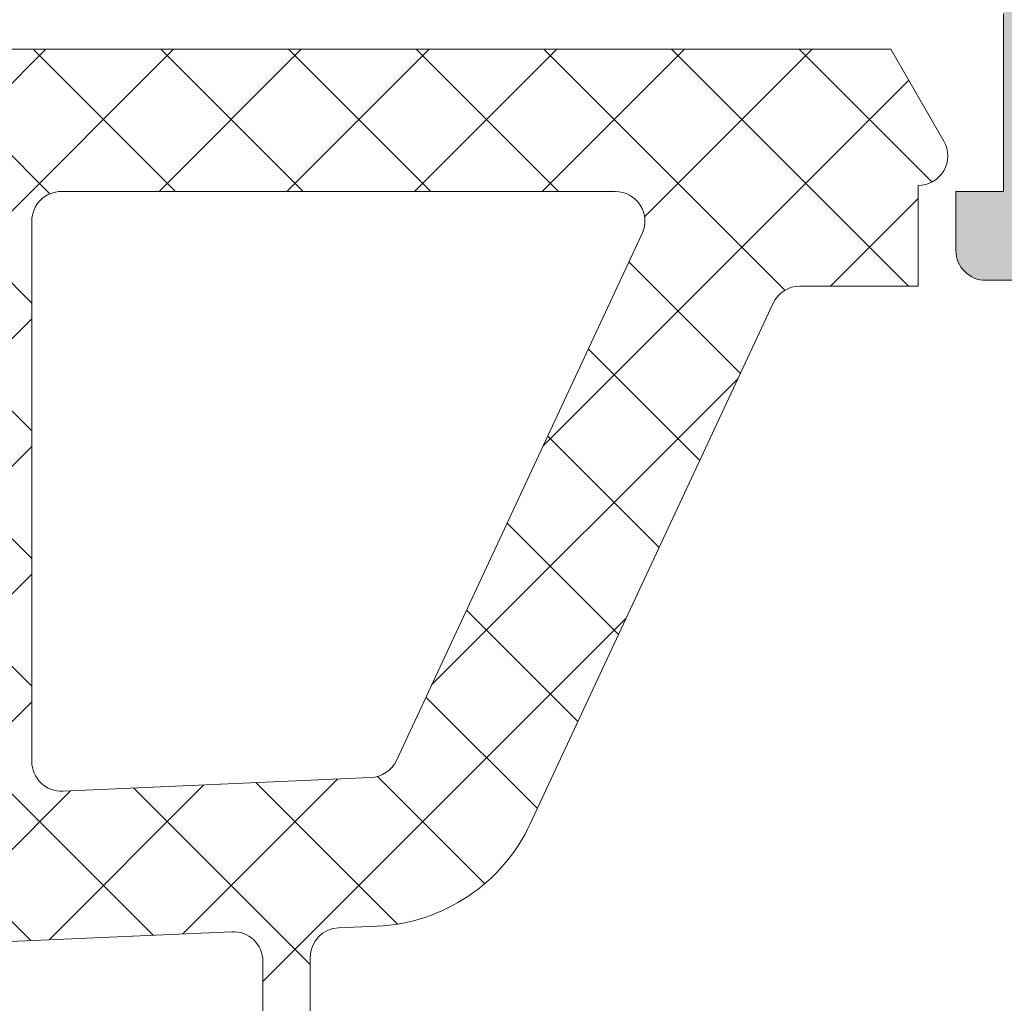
# Model space of a CAD drawing. Header units: millimetres. Extents: x 213386 to 459888, y 74252 to 208052.
# Tile 268 of 517: x 373088 to 373104, y 196200 to 196216. Entities that reach past the tile are written whole.
import ezdxf

# ---------------------------------------------------------------- set-up
doc = ezdxf.new("R2010")
doc.units = ezdxf.units.MM
doc.layers.get('Defpoints').update_dxf_attribs({"color": 255, "lineweight": 0})
doc.layers.add('FASÁDA DETAILNÍ', color=255, linetype='Continuous', lineweight=0)
doc.layers.add('NOVA', color=255, linetype='Continuous', lineweight=0)
doc.styles.add('CS-ROMANS', font='romans.shx', dxfattribs={"width": 0.75, "oblique": 5})
doc.dimstyles.new('A_KÓTA_50', dxfattribs={"dimtxt": 110, "dimasz": 2, "dimexe": 100, "dimexo": 1500, "dimgap": 40, "dimtad": 1, "dimrnd": 1, "dimdsep": 46, "dimtxsty": 'CS-ROMANS', "dimblk": 'KOT_CARA20', "dimcen": 45, "dimse1": 1, "dimse2": 1, "dimclrd": 256, "dimclre": 256, "dimclrt": 256, "dimadec": 0, "dimazin": 0, "dimtfac": 1, "dimtix": 1, "dimtmove": 2, "dimatfit": 3, "dimldrblk": 'OBLIQUE', "dimfxl": 100, "dimtolj": 1, "dimarcsym": 0})

# ---------------------------------------------------------------- blocks, each defined once
blk = doc.blocks.new('A$C29162560')
at = {"layer": 'FASÁDA DETAILNÍ'}
h = blk.add_hatch(color=256, dxfattribs=at)
edge = h.paths.add_edge_path()
edge.add_arc((-872.9380891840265, -5697.189566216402), 0.1199999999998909, 0, 90.00000000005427)
edge.add_line((-872.9380891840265, -5697.069566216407), (-875.6980871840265, -5697.069566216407))
edge.add_arc((-875.6980871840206, -5696.769566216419), 0.2999999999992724, 179.9999999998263, 269.9999999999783, ccw=False)
edge.add_line((-875.9980871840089, -5696.769566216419), (-875.9980871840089, -5695.789591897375))
edge.add_arc((-875.6980871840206, -5695.789591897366), 0.3000000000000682, 90.00000000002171, 180.0000000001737, ccw=False)
edge.add_line((-875.6980871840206, -5695.489591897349), (-873.818076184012, -5695.489591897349))
edge.add_arc((-873.550532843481, -5695.41072480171), 0.2789255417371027, 196.4245945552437, 271.1628700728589)
edge.add_line((-873.5448721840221, -5695.689592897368), (-873.091278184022, -5695.689592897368))
edge.add_arc((-873.0856097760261, -5695.410755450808), 0.2788950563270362, 268.8354106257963, 343.5801235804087)
edge.add_line((-872.8180891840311, -5695.489591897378), (-872.8180891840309, -5694.689417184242))
edge.add_arc((-871.8180891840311, -5694.689417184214), 0.9999999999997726, 90.00000000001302, 180, ccw=False)
edge.add_line((-871.8180891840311, -5693.689417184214), (-868.3180818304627, -5693.689417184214))
edge.add_arc((-868.3181016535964, -5694.689437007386), 1.000019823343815, 0.0011357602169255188, 89.99886423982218, ccw=False)
edge.add_line((-867.3180818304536, -5694.689417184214), (-867.3180818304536, -5695.189417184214))
edge.add_line((-867.3180818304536, -5695.189417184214), (-869.8180818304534, -5695.189417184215))
edge.add_arc((-869.8180364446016, -5696.189462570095), 1.0000453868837, 90.00260029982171, 179.9973997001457)
edge.add_line((-870.8180818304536, -5696.189417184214), (-870.8180818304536, -5697.48943549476))
edge.add_arc((-869.8180293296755, -5697.489382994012), 1.000052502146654, 180.003007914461, 269.9969920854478)
edge.add_line((-869.8180818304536, -5698.489435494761), (-862.8180818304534, -5698.489435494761))
edge.add_arc((-862.3180818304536, -5697.964313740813), 0.7250881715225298, 226.4038161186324, 313.5961838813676)
edge.add_line((-861.8180818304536, -5698.489435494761), (-855.7839936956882, -5698.489435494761))
edge.add_arc((-855.7840461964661, -5697.489382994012), 1.000052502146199, 270.0030079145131, 359.9969920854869)
edge.add_line((-854.783993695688, -5697.489435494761), (-854.783993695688, -5696.189417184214))
edge.add_arc((-855.78403908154, -5696.189462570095), 1.000045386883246, 0.002600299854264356, 89.9973997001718)
edge.add_line((-855.783993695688, -5695.189417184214), (-857.3180818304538, -5695.189417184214))
edge.add_line((-857.3180818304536, -5695.189417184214), (-857.3180818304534, -5694.589411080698))
edge.add_line((-857.3180818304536, -5694.589411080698), (-856.2180757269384, -5693.489435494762))
edge.add_line((-856.218075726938, -5693.489435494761), (-852.8180818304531, -5693.489435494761))
edge.add_line((-852.8180818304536, -5693.489435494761), (-852.8180818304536, -5720.489336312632))
edge.add_line((-852.8180818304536, -5720.489336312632), (-856.2180757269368, -5720.489336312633))
edge.add_line((-856.218075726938, -5720.489336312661), (-857.3180818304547, -5719.389360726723))
edge.add_line((-857.3180818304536, -5719.389360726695), (-857.3180818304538, -5718.789354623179))
edge.add_line((-857.3180818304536, -5718.789354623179), (-855.7839936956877, -5718.789354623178))
edge.add_arc((-855.78403908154, -5717.789309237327), 1.000045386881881, 270.0026002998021, 359.9973997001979)
edge.add_line((-854.783993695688, -5717.789354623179), (-854.783993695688, -5716.489336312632))
edge.add_arc((-855.7840461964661, -5716.48938881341), 1.000052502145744, 0.003007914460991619, 89.99699208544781)
edge.add_line((-855.783993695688, -5715.489336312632), (-861.8180818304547, -5715.489336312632))
edge.add_arc((-862.3180818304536, -5716.014458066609), 0.7250881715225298, 46.40381611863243, 133.5961838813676)
edge.add_line((-862.8180818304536, -5715.489336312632), (-869.8180818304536, -5715.489336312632))
edge.add_arc((-869.8180293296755, -5716.48938881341), 1.000052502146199, 90.00300791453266, 179.9969920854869)
edge.add_line((-870.8180818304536, -5716.489336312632), (-870.8180818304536, -5717.789354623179))
edge.add_arc((-869.8180364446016, -5717.789309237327), 1.000045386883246, 180.0026002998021, 269.9973997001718)
edge.add_line((-869.8180818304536, -5718.789354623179), (-867.3180818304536, -5718.789354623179))
edge.add_line((-867.3180818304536, -5718.789354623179), (-867.3180818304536, -5719.289354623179))
edge.add_arc((-868.3181016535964, -5719.289334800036), 1.000019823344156, 270.00113576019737, 359.99886423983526, ccw=False)
edge.add_line((-868.3180818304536, -5720.289354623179), (-872.8180818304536, -5720.289354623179))
edge.add_arc((-872.8180921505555, -5719.78936494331), 0.4999896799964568, 179.9988173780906, 270.0011826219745, ccw=False)
edge.add_line((-873.3180818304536, -5719.789354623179), (-873.3180818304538, -5718.789354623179))
edge.add_line((-873.3180818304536, -5718.789354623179), (-872.5180787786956, -5718.789354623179))
edge.add_line((-872.5180787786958, -5718.789354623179), (-872.518078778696, -5715.78933936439))
edge.add_arc((-872.8180864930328, -5715.789336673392), 0.3000077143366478, 359.9994860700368, 450.0005139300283)
edge.add_arc((-873.0856097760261, -5715.568165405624), 0.2788950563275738, 16.41987641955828, 91.16458937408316)
edge.add_line((-873.0912781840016, -5715.289327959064), (-873.5448721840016, -5715.289327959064))
edge.add_arc((-873.550532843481, -5715.568196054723), 0.2789255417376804, 88.83712992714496, 163.5754054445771)
edge.add_line((-873.8180761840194, -5715.489328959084), (-875.6980871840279, -5715.489328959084))
edge.add_arc((-875.6980871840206, -5715.189328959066), 0.3000000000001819, 180, 269.9999999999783, ccw=False)
edge.add_line((-875.9980871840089, -5715.189328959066), (-875.9980871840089, -5714.209354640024))
edge.add_arc((-875.6980871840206, -5714.209354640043), 0.3000000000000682, 90.00000000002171, 180.0000000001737, ccw=False)
edge.add_line((-875.6980871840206, -5713.909354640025), (-872.9380891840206, -5713.909354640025))
edge.add_arc((-872.9380891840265, -5713.78935464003), 0.1199999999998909, 269.9999999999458, 360)
edge.add_line((-872.8180891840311, -5713.78935464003), (-872.8180891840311, -5709.489328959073))
edge.add_arc((-873.3180891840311, -5709.489328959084), 0.4999999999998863, 0, 89.99999999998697)
edge.add_line((-873.3180891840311, -5708.989328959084), (-874.0180891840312, -5708.989328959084))
edge.add_line((-874.0180891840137, -5708.989328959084), (-876.4109095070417, -5710.370824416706))
edge.add_arc((-876.47996939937, -5710.251209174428), 0.1381197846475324, 172.2975625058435, 300.00000000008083, ccw=False)
edge.add_arc((-871.6386181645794, -5710.698827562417), 4.999999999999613, 108.70940074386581, 174.6507719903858, ccw=False)
edge.add_arc((-873.4028443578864, -5705.489460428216), 0.5000000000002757, 288.7094007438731, 431.2905992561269)
edge.add_arc((-871.6386181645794, -5700.280093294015), 4.99999999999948, 185.3492280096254, 251.2905992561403, ccw=False)
edge.add_arc((-876.47996939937, -5700.727711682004), 0.1381197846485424, 59.9999999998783, 187.7024374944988, ccw=False)
edge.add_line((-876.4109095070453, -5700.608096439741), (-874.0180891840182, -5701.989591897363))
edge.add_line((-874.0180891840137, -5701.989591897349), (-873.3180891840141, -5701.989591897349))
edge.add_arc((-873.3180891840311, -5701.489591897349), 0.5, 270.0000000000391, 360.0000000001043)
edge.add_line((-872.8180891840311, -5701.489591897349), (-872.8180891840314, -5697.189566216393))
edge = h.paths.add_edge_path(flags=16)
edge.add_arc((-854.9180879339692, -5712.489343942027), 0.5, 270, 360)
edge.add_line((-854.4180879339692, -5712.489343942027), (-854.4180879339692, -5700.489435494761))
edge.add_arc((-854.9180879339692, -5700.489435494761), 0.5, 0, 90)
edge.add_line((-854.9180879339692, -5699.989435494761), (-870.6180696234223, -5699.989435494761))
edge.add_arc((-870.6180696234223, -5700.489435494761), 0.5, 90, 180)
edge.add_line((-871.1180696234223, -5700.489435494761), (-871.1180696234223, -5712.489343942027))
edge.add_arc((-870.6180696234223, -5712.489343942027), 0.5, 180, 270)
edge.add_line((-870.6180696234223, -5712.989343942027), (-869.1180696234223, -5712.989343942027))
edge.add_line((-869.1180696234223, -5712.989343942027), (-869.1180696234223, -5713.489343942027))
edge.add_arc((-868.6180696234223, -5713.489343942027), 0.5, 180, 270)
edge.add_line((-868.6180696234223, -5713.989343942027), (-856.9180879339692, -5713.989343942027))
edge.add_arc((-856.9180879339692, -5713.489343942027), 0.5, 270, 360)
edge.add_line((-856.4180879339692, -5713.489343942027), (-856.4180879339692, -5712.989343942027))
edge.add_line((-856.4180879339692, -5712.989343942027), (-854.9180879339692, -5712.989343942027))
h = blk.add_hatch(dxfattribs=at)
h.set_pattern_fill('LINIE', color=256, scale=1.2, angle=90, style=0)
h.set_pattern_definition([(90, (19.28296211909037, -0.6246130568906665), (-1.2, 7.347638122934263e-17), [])])
edge = h.paths.add_edge_path()
edge.add_arc((-912.4079985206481, -5714.180245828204), 0.2999999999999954, 0.0020752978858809, 90.00207529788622, ccw=False)
edge.add_line((-912.1079985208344, -5714.180234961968), (-912.1079698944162, -5714.990566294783))
edge.add_arc((-911.6079725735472, -5714.990550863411), 0.4999973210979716, 180.0017683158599, 270.0023822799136)
edge.add_line((-911.6079517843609, -5715.490548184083), (-910.7668795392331, -5715.491868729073))
edge.add_arc((-910.7668795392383, -5715.691868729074), 0.1999999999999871, 3.979039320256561e-13, 90.00000000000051, ccw=False)
edge.add_line((-910.5668795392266, -5715.691868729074), (-910.5668795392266, -5719.791868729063))
edge.add_arc((-910.0668795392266, -5719.791868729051), 0.5000000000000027, 179.9999999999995, 269.9999999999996)
edge.add_line((-910.0668795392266, -5720.291868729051), (-909.2361303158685, -5720.29186872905))
edge.add_arc((-909.2361303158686, -5719.291868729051), 0.9999999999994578, 270.0000000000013, 344.9999999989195)
edge.add_line((-908.270204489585, -5719.550687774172), (-908.0668795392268, -5718.791868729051))
edge.add_line((-908.0668795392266, -5718.791868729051), (-909.0668795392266, -5718.791868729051))
edge.add_line((-909.0668795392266, -5718.791868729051), (-909.0668795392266, -5716.491868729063))
edge.add_arc((-908.0627530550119, -5716.49357797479), 1.004127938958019, 90.23408772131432, 179.9024699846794, ccw=False)
edge.add_line((-908.066855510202, -5715.489458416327), (-905.0669771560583, -5715.489458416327))
edge.add_arc((-905.0710055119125, -5716.493577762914), 1.004127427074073, 360.09751797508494, 449.7701403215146, ccw=False)
edge.add_line((-904.0668795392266, -5716.491868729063), (-904.0668795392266, -5718.791868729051))
edge.add_line((-904.0668795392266, -5718.791868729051), (-905.0668795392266, -5718.791868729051))
edge.add_line((-905.0668795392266, -5718.791868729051), (-904.8635545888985, -5719.550687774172))
edge.add_arc((-903.8976287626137, -5719.291868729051), 1.000000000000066, 195.0000000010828, 269.9999999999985)
edge.add_line((-903.8976287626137, -5720.291868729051), (-903.0668795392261, -5720.291868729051))
edge.add_arc((-903.0668795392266, -5719.791868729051), 0.4999999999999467, 270, 360)
edge.add_line((-902.5668795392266, -5719.791868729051), (-902.5668795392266, -5715.691868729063))
edge.add_arc((-902.3627064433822, -5715.693597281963), 0.2041804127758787, 91.1558689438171, 179.5149389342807, ccw=False)
edge.add_line((-902.3668252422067, -5715.489458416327), (-876.5254584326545, -5715.489435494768))
edge.add_arc((-876.5254738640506, -5714.989438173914), 0.4999973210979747, 270.0017683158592, 360.002382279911)
edge.add_line((-876.0254765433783, -5714.989417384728), (-876.0255051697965, -5714.179086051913))
edge.add_arc((-875.7255051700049, -5714.179075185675), 0.299999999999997, 90.0020752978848, 180.0020752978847, ccw=False)
edge.add_line((-875.7255160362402, -5713.879075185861), (-873.3255176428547, -5713.879320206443))
edge.add_arc((-873.3255331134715, -5713.37932422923), 0.499995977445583, 270.0017728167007, 360.0023777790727)
edge.add_line((-872.8255371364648, -5713.379303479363), (-872.8256637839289, -5709.902761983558))
edge.add_arc((-873.8154767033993, -5710.045108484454), 0.99999607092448, 368.1836833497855, 482.7290913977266)
edge.add_line((-874.3561420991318, -5709.203875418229), (-876.6397511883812, -5710.522427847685))
edge.add_arc((-876.8897668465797, -5710.089424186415), 0.5000000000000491, 270.00213520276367, 300.00207189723, ccw=False)
edge.add_line((-876.8897482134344, -5710.589424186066), (-911.2440169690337, -5710.590510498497))
edge.add_arc((-911.2440345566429, -5710.09051049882), 0.5000000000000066, 240.0020786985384, 270.0020153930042, ccw=False)
edge.add_line((-911.4940188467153, -5710.523532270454), (-913.7777234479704, -5709.205145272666))
edge.add_arc((-914.3183279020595, -5710.046417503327), 0.9999960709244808, 417.2750591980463, 531.8204672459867)
edge.add_line((-915.3081511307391, -5709.904142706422), (-915.3080244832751, -5713.380684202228))
edge.add_arc((-914.808028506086, -5713.38066873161), 0.4999959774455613, 180.0017728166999, 270.0023777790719)
edge.add_line((-914.808007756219, -5713.880664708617), (-912.4080093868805, -5713.880245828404))
edge = h.paths.add_edge_path(flags=16)
edge.add_line((-888.2168857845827, -5713.68997022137), (-888.2168857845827, -5712.389976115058))
edge.add_arc((-887.7168894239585, -5712.389972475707), 0.4999963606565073, 89.99958295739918, 180.0004170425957, ccw=False)
edge.add_line((-887.7168857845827, -5711.889976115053), (-878.8668918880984, -5711.889976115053))
edge.add_arc((-878.86688824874, -5712.389972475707), 0.4999963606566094, -0.0004170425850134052, 90.00041704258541, ccw=False)
edge.add_line((-878.3668918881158, -5712.389976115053), (-878.3668918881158, -5713.689970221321))
edge.add_arc((-878.8668918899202, -5713.68998679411), 0.5000000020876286, 270.0000002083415, 360.0018991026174, ccw=False)
edge.add_line((-878.8668918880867, -5714.189986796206), (-887.716885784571, -5714.189986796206))
edge.add_arc((-887.71688578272, -5713.689986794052), 0.5000000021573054, 179.9981009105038, 269.9999997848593, ccw=False)
edge = h.paths.add_edge_path(flags=16)
edge.add_arc((-898.4168918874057, -5713.689986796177), 0.4999999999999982, 179.9999999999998, 270.000000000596, ccw=False)
edge.add_line((-898.9168918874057, -5713.689986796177), (-898.9168918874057, -5712.389976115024))
edge.add_arc((-898.4168918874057, -5712.389976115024), 0.4999999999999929, 89.99999999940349, 179.9999999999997, ccw=False)
edge.add_line((-898.4168918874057, -5711.889976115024), (-889.71688578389, -5711.889976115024))
edge.add_arc((-889.7168857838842, -5712.389976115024), 0.5000000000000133, 360.0000000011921, 449.99999999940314, ccw=False)
edge.add_line((-889.2168857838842, -5712.389976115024), (-889.2168857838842, -5713.689986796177))
edge.add_arc((-889.7168857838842, -5713.689986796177), 0.5000000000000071, 270.0000000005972, 360.0000000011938, ccw=False)
edge.add_line((-889.7168857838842, -5714.189986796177), (-898.4168918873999, -5714.189986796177))
edge = h.paths.add_edge_path(flags=16)
edge.add_arc((-900.416888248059, -5712.389972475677), 0.4999963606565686, -0.00041704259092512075, 90.00041704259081, ccw=False)
edge.add_line((-899.9168918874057, -5712.389976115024), (-899.9168918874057, -5713.689970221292))
edge.add_arc((-900.4168918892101, -5713.68998679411), 0.5000000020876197, 270.00000020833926, 360.0018991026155, ccw=False)
edge.add_line((-900.4168918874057, -5714.189986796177), (-909.266901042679, -5714.189986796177))
edge.add_arc((-909.2669010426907, -5713.690002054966), 0.4999847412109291, 179.9999999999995, 270.0000000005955, ccw=False)
edge.add_line((-909.7668857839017, -5713.690002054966), (-909.7668857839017, -5712.389991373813))
edge.add_arc((-909.2668705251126, -5712.389991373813), 0.5000152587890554, 89.99999999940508, 180.0000000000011, ccw=False)
edge.add_line((-909.2668705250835, -5711.889976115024), (-900.4168918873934, -5711.889976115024))
h = blk.add_hatch(dxfattribs=at)
h.set_pattern_fill('ANSI37', color=256, scale=0.48, angle=-1.272221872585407e-14, style=0)
h.set_pattern_definition([(44.99999999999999, (-902.8180818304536, -5720.489435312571), (-1.077630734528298, 1.077630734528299), []), (135, (-902.8180818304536, -5720.489435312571), (-1.077630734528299, -1.077630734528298), [])])
edge = h.paths.add_edge_path(flags=16)
edge.add_line((-906.2193588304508, -5719.825141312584), (-906.1196148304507, -5718.432287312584))
edge.add_arc((-906.7180817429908, -5718.389429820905), 0.5999995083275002, 355.903919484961, 450.0000083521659)
edge.add_arc((-906.7180819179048, -5718.389429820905), 0.5999995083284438, 89.99999164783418, 184.0960805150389)
edge.add_line((-907.3165488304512, -5718.432287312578), (-907.2168048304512, -5719.825141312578))
edge.add_arc((-906.7180818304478, -5719.789426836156), 0.500000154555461, 184.0960644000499, 355.903935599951)
edge = h.paths.add_edge_path(flags=16)
edge.add_arc((-908.3180784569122, -5722.989434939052), 0.4999996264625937, 359.9999571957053, 450.0000428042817)
edge.add_line((-908.3180788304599, -5722.489435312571), (-911.9117638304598, -5722.489435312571))
edge.add_arc((-911.9117638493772, -5722.989435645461), 0.5000003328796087, 89.99999783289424, 203.2180266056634)
edge.add_line((-912.3712698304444, -5723.186551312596), (-909.6553918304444, -5729.517653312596))
edge.add_arc((-909.1958864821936, -5729.320537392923), 0.4999998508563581, 203.2180817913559, 272.5001106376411)
edge.add_line((-909.1740758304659, -5729.820061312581), (-908.2962688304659, -5729.781735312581))
edge.add_arc((-908.3180783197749, -5729.282211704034), 0.4999994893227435, 272.4999791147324, 360.0000448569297)
edge.add_line((-907.8180788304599, -5729.282211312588), (-907.8180788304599, -5722.989435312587))
edge = h.paths.add_edge_path(flags=16)
edge.add_line((-882.7641598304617, -5728.397597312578), (-878.6154898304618, -5719.500744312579))
edge.add_arc((-879.0686435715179, -5719.289435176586), 0.4999998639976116, 334.9999920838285, 450.0000296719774)
edge.add_line((-879.0686438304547, -5718.789435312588), (-888.4180788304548, -5718.789435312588))
edge.add_arc((-888.4180792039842, -5719.289434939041), 0.49999962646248, 89.99995719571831, 180.0000428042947)
edge.add_line((-888.9180788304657, -5719.289435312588), (-888.9180788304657, -5728.413358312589))
edge.add_arc((-888.4180787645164, -5728.413358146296), 0.5000000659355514, 180.000019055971, 272.5000272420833)
edge.add_line((-888.39626883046, -5728.912882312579), (-883.1955048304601, -5728.685812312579))
edge.add_arc((-883.2173145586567, -5728.18628690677), 0.500001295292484, 272.4999974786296, 334.9999080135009)
edge = h.paths.add_edge_path(flags=16)
edge.add_arc((-891.6180784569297, -5719.289434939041), 0.4999996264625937, 359.9999571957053, 450.0000428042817)
edge.add_line((-891.6180788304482, -5718.789435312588), (-898.8180788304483, -5718.789435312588))
edge.add_arc((-898.8180792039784, -5719.289434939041), 0.49999962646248, 89.99995719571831, 180.0000428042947)
edge.add_line((-899.3180788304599, -5719.289435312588), (-899.3180788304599, -5720.489435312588))
edge.add_arc((-901.3180773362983, -5720.489436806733), 1.999998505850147, -90.00004280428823, 4.28042947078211e-05, ccw=False)
edge.add_line((-901.3180788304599, -5722.489435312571), (-905.1180788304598, -5722.489435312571))
edge.add_arc((-905.1180792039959, -5722.989434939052), 0.49999962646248, 89.99995719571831, 180.0000428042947)
edge.add_line((-905.6180788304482, -5722.989435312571), (-905.6180788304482, -5729.142496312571))
edge.add_arc((-905.118078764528, -5729.142496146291), 0.5000000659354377, 180.0000190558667, 272.5000272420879)
edge.add_line((-905.0962688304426, -5729.642020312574), (-899.5962688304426, -5729.401885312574))
edge.add_arc((-899.6180783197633, -5728.902361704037), 0.4999994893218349, 272.4999791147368, 360.0000448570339)
edge.add_line((-899.1180788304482, -5728.90236131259), (-899.1180788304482, -5723.58943531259))
edge.add_arc((-898.0180788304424, -5723.589435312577), 1.100000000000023, 0, 180, ccw=False)
edge.add_line((-896.9180788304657, -5723.589435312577), (-896.9180788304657, -5728.762646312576))
edge.add_arc((-896.4180787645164, -5728.762646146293), 0.5000000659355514, 180.000019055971, 272.5000272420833)
edge.add_line((-896.39626883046, -5729.262170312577), (-891.5962688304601, -5729.052597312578))
edge.add_arc((-891.6180783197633, -5728.553073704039), 0.4999994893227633, 272.4999791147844, 360.0000448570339)
edge.add_line((-891.1180788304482, -5728.553073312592), (-891.1180788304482, -5719.289435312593))
edge = h.paths.add_edge_path()
edge.add_line((-876.4050258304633, -5720.675892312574), (-880.5028748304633, -5729.463758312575))
edge.add_ellipse((-883.2218001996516, -5728.195900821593), major_axis=(-3.000002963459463, 0), ratio=1, start_angle=92.50005883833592, end_angle=154.9999693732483, ccw=False)
edge.add_line((-883.0909388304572, -5731.193048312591), (-883.7398888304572, -5731.221382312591))
edge.add_ellipse((-883.718079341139, -5731.720905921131), major_axis=(-0.4999994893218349, 0), ratio=1, start_angle=-87.5000208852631, end_angle=4.48570338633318e-05)
edge.add_line((-884.218078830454, -5731.720906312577), (-884.218078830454, -5732.689435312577))
edge.add_ellipse((-884.3180787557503, -5732.689435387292), major_axis=(-0.09999992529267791, 0), ratio=1, start_angle=89.99995719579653, end_angle=180.000042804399, ccw=False)
edge.add_line((-884.3180788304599, -5732.789435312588), (-884.9180788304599, -5732.789435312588))
edge.add_ellipse((-884.9180789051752, -5732.689435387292), major_axis=(-0.09999992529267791, 0), ratio=1, start_angle=-4.280439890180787e-05, end_angle=90.00004280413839, ccw=False)
edge.add_line((-885.0180788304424, -5732.689435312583), (-885.0180788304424, -5731.786397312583))
edge.add_ellipse((-885.5180788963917, -5731.786397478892), major_axis=(-0.5000000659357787, 0), ratio=1, start_angle=180.0000190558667, end_angle=272.5000272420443)
edge.add_line((-885.539888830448, -5731.28687331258), (-894.4401828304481, -5731.68071131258))
edge.add_ellipse((-894.4180787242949, -5732.180222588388), major_axis=(-0.5000001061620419, 0), ratio=1, start_angle=-87.46623077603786, end_angle=8.29870517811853e-05)
edge.add_line((-894.9180788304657, -5732.180223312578), (-894.9180788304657, -5732.789435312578))
edge.add_ellipse((-895.0180787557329, -5732.789435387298), major_axis=(-0.09999992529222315, 0), ratio=1, start_angle=89.99995719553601, end_angle=180.000042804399, ccw=False)
edge.add_line((-895.0180788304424, -5732.889435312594), (-895.6180788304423, -5732.889435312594))
edge.add_ellipse((-895.6180789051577, -5732.789435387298), major_axis=(-0.09999992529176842, 0), ratio=1, start_angle=-4.280439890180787e-05, end_angle=90.0000428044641, ccw=False)
edge.add_line((-895.718078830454, -5732.789435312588), (-895.718078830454, -5732.259873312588))
edge.add_ellipse((-896.218079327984, -5732.259873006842), major_axis=(-0.5000004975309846, 0), ratio=1, start_angle=179.9999649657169, end_angle=272.5336979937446)
edge.add_line((-896.2401828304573, -5731.760361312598), (-907.7804078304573, -5732.271017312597))
edge.add_ellipse((-907.7585982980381, -5732.770541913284), major_axis=(-0.5000004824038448, 0), ratio=1, start_angle=-87.500020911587, end_angle=3.217057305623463)
edge.add_line((-908.2578108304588, -5732.798601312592), (-907.9692478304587, -5737.932344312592))
edge.add_ellipse((-907.5588298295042, -5737.81678888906), major_axis=(-0.4263754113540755, 0), ratio=1, start_angle=15.724854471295, end_angle=159.2410276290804)
edge.add_line((-907.1601348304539, -5737.967912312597), (-907.161374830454, -5737.735309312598))
edge.add_line((-907.1613748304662, -5737.735309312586), (-907.4595128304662, -5735.852730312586))
edge.add_line((-907.45951283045, -5735.852730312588), (-907.0590868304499, -5733.003445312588))
edge.add_ellipse((-906.762006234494, -5733.045195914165), major_axis=(-0.2999999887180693, 0), ratio=1, start_angle=235.4022536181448, end_angle=352.0002559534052, ccw=False)
edge.add_ellipse((-908.2951196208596, -5735.26776700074), major_axis=(-3.000047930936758, 0), ratio=1, start_angle=161.9915754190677, end_angle=235.40235871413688, ccw=False)
edge.add_line((-905.4420408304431, -5736.19525231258), (-906.0756168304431, -5738.45014331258))
edge.add_ellipse((-906.8508293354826, -5738.289213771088), major_axis=(-0.7917403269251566, 0), ratio=1, start_angle=96.79834625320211, end_angle=168.2723102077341, ccw=False)
edge.add_line((-906.7571068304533, -5739.075387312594), (-907.8153168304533, -5739.076608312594))
edge.add_ellipse((-907.6861925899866, -5737.897522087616), major_axis=(-1.186135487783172, 0), ratio=1, start_angle=18.655576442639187, end_angle=83.75032184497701, ccw=False)
edge.add_line((-908.810006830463, -5738.276941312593), (-909.904339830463, -5735.035601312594))
edge.add_line((-909.9043398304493, -5735.035601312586), (-912.7941178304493, -5726.985806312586))
edge.add_line((-912.7941178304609, -5726.985806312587), (-917.1269268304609, -5717.087929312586))
edge.add_ellipse((-916.6679178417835, -5716.889659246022), major_axis=(-0.5000002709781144, 0), ratio=1, start_angle=-89.9334236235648, end_angle=23.36204948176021, ccw=False)
edge.add_line((-916.6684988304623, -5716.389659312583), (-916.1217978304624, -5716.389024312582))
edge.add_ellipse((-916.1212175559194, -5716.889024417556), major_axis=(-0.50000044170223, 0), ratio=1, start_angle=203.9208245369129, end_angle=270.0664945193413, ccw=False)
edge.add_line((-915.6641638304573, -5716.686287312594), (-914.2624078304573, -5719.890290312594))
edge.add_ellipse((-913.3462667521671, -5719.489435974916), major_axis=(-0.9999993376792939, 0), ratio=1, start_angle=23.63161472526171, end_angle=90.00005281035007)
edge.add_line((-913.3462658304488, -5720.489435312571), (-908.1183238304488, -5720.489435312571))
edge.add_line((-908.1183238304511, -5720.489435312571), (-908.1183148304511, -5718.689956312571))
edge.add_line((-908.1183148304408, -5718.689956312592), (-908.6331158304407, -5718.552014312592))
edge.add_ellipse((-908.5183505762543, -5718.274860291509), major_axis=(-0.2999756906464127, 0), ratio=1, start_angle=-22.5035666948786, end_angle=67.50629973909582, ccw=False)
edge.add_line((-908.7954848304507, -5718.160047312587), (-907.9463178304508, -5716.889920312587))
edge.add_ellipse((-907.0804536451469, -5717.389641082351), major_axis=(-0.9997207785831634, 0), ratio=1, start_angle=269.99238815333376, end_angle=330.0092393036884, ccw=False)
edge.add_line((-907.0803208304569, -5716.389920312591), (-906.3559598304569, -5716.389951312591))
edge.add_ellipse((-906.3561678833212, -5717.389689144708), major_axis=(-0.9997378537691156, 0), ratio=1, start_angle=209.9913249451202, end_angle=269.98807632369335, ccw=False)
edge.add_line((-905.4902938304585, -5716.889951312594), (-904.6411268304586, -5718.160047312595))
edge.add_ellipse((-904.9182743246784, -5718.274859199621), major_axis=(-0.2999875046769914, 0), ratio=1, start_angle=112.4986038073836, end_angle=202.5024061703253, ccw=False)
edge.add_line((-904.803480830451, -5718.55201431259), (-905.318296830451, -5718.68998631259))
edge.add_line((-905.3182968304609, -5718.689986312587), (-905.3183048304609, -5720.489435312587))
edge.add_line((-905.3183048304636, -5720.489435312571), (-902.1180778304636, -5720.489435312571))
edge.add_ellipse((-902.1180776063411, -5720.189435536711), major_axis=(-0.2999997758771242, 0), ratio=1, start_angle=89.99995719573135, end_angle=180.000042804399)
edge.add_line((-901.8180778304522, -5720.189435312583), (-901.8180778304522, -5716.889439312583))
edge.add_ellipse((-901.3180782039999, -5716.889438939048), major_axis=(-0.4999996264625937, 0), ratio=1, start_angle=-90.00004280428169, end_angle=4.28042947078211e-05, ccw=False)
edge.add_line((-901.3180778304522, -5716.389439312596), (-874.4204558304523, -5716.389439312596))
edge.add_line((-874.4204558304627, -5716.389439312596), (-873.5253378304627, -5717.939831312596))
edge.add_ellipse((-873.9583503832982, -5718.189831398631), major_axis=(-0.4999999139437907, 0), ratio=1, start_angle=90.00006335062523, end_angle=210.0000170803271, ccw=False)
edge.add_line((-873.9583498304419, -5718.689831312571), (-873.9583498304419, -5720.387202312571))
edge.add_line((-873.9583498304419, -5720.387202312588), (-875.9518718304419, -5720.387202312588))
edge.add_ellipse((-875.951872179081, -5720.887202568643), major_axis=(-0.5000002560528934, 0), ratio=1, start_angle=269.9999600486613, end_angle=334.9998714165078)
h = blk.add_hatch(dxfattribs=at)
h.set_pattern_fill('ANSI37', color=256, scale=0.48, angle=-1.272221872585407e-14, style=0)
h.set_pattern_definition([(44.99999999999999, (-902.8180818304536, -5720.489435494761), (-1.077630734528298, 1.077630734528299), []), (135, (-902.8180818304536, -5720.489435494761), (-1.077630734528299, -1.077630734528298), [])])
edge = h.paths.add_edge_path(flags=16)
edge.add_line((-906.2193588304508, -5719.825141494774), (-906.1196148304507, -5718.432287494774))
edge.add_arc((-906.7180817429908, -5718.389430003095), 0.5999995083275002, 355.903919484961, 450.0000083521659)
edge.add_arc((-906.7180819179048, -5718.389430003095), 0.5999995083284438, 89.99999164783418, 184.0960805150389)
edge.add_line((-907.3165488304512, -5718.432287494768), (-907.2168048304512, -5719.825141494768))
edge.add_arc((-906.7180818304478, -5719.789427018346), 0.500000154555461, 184.0960644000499, 355.903935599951)
edge = h.paths.add_edge_path(flags=16)
edge.add_arc((-908.3180784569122, -5722.989435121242), 0.4999996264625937, 359.9999571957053, 450.0000428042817)
edge.add_line((-908.3180788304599, -5722.489435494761), (-911.9117638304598, -5722.489435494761))
edge.add_arc((-911.9117638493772, -5722.989435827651), 0.5000003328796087, 89.99999783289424, 203.2180266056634)
edge.add_line((-912.3712698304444, -5723.186551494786), (-909.6553918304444, -5729.517653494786))
edge.add_arc((-909.1958864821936, -5729.320537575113), 0.4999998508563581, 203.2180817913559, 272.5001106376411)
edge.add_line((-909.1740758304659, -5729.820061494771), (-908.2962688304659, -5729.781735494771))
edge.add_arc((-908.3180783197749, -5729.282211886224), 0.4999994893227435, 272.4999791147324, 360.0000448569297)
edge.add_line((-907.8180788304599, -5729.282211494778), (-907.8180788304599, -5722.989435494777))
edge = h.paths.add_edge_path(flags=16)
edge.add_line((-882.7641598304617, -5728.397597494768), (-878.6154898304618, -5719.500744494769))
edge.add_arc((-879.0686435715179, -5719.289435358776), 0.4999998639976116, 334.9999920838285, 450.0000296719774)
edge.add_line((-879.0686438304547, -5718.789435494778), (-888.4180788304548, -5718.789435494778))
edge.add_arc((-888.4180792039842, -5719.289435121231), 0.49999962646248, 89.99995719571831, 180.0000428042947)
edge.add_line((-888.9180788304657, -5719.289435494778), (-888.9180788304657, -5728.413358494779))
edge.add_arc((-888.4180787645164, -5728.413358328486), 0.5000000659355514, 180.000019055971, 272.5000272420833)
edge.add_line((-888.39626883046, -5728.912882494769), (-883.1955048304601, -5728.685812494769))
edge.add_arc((-883.2173145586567, -5728.18628708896), 0.500001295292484, 272.4999974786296, 334.9999080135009)
edge = h.paths.add_edge_path(flags=16)
edge.add_arc((-891.6180784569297, -5719.289435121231), 0.4999996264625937, 359.9999571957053, 450.0000428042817)
edge.add_line((-891.6180788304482, -5718.789435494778), (-898.8180788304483, -5718.789435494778))
edge.add_arc((-898.8180792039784, -5719.289435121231), 0.49999962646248, 89.99995719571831, 180.0000428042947)
edge.add_line((-899.3180788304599, -5719.289435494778), (-899.3180788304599, -5720.489435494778))
edge.add_arc((-901.3180773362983, -5720.489436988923), 1.999998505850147, -90.00004280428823, 4.28042947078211e-05, ccw=False)
edge.add_line((-901.3180788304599, -5722.489435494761), (-905.1180788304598, -5722.489435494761))
edge.add_arc((-905.1180792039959, -5722.989435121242), 0.49999962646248, 89.99995719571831, 180.0000428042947)
edge.add_line((-905.6180788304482, -5722.989435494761), (-905.6180788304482, -5729.142496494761))
edge.add_arc((-905.118078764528, -5729.142496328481), 0.5000000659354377, 180.0000190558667, 272.5000272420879)
edge.add_line((-905.0962688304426, -5729.642020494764), (-899.5962688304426, -5729.401885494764))
edge.add_arc((-899.6180783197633, -5728.902361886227), 0.4999994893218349, 272.4999791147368, 360.0000448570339)
edge.add_line((-899.1180788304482, -5728.90236149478), (-899.1180788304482, -5723.58943549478))
edge.add_arc((-898.0180788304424, -5723.589435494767), 1.100000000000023, 0, 180, ccw=False)
edge.add_line((-896.9180788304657, -5723.589435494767), (-896.9180788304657, -5728.762646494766))
edge.add_arc((-896.4180787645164, -5728.762646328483), 0.5000000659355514, 180.000019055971, 272.5000272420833)
edge.add_line((-896.39626883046, -5729.262170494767), (-891.5962688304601, -5729.052597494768))
edge.add_arc((-891.6180783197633, -5728.553073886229), 0.4999994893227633, 272.4999791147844, 360.0000448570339)
edge.add_line((-891.1180788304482, -5728.553073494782), (-891.1180788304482, -5719.289435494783))
edge = h.paths.add_edge_path()
edge.add_line((-876.4050258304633, -5720.675892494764), (-880.5028748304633, -5729.463758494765))
edge.add_ellipse((-883.2218001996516, -5728.195901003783), major_axis=(-3.000002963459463, 0), ratio=1, start_angle=92.50005883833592, end_angle=154.9999693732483, ccw=False)
edge.add_line((-883.0909388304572, -5731.193048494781), (-883.7398888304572, -5731.221382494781))
edge.add_ellipse((-883.718079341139, -5731.720906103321), major_axis=(-0.4999994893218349, 0), ratio=1, start_angle=-87.5000208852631, end_angle=4.48570338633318e-05)
edge.add_line((-884.218078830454, -5731.720906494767), (-884.218078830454, -5732.689435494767))
edge.add_ellipse((-884.3180787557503, -5732.689435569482), major_axis=(-0.09999992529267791, 0), ratio=1, start_angle=89.99995719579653, end_angle=180.000042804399, ccw=False)
edge.add_line((-884.3180788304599, -5732.789435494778), (-884.9180788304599, -5732.789435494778))
edge.add_ellipse((-884.9180789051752, -5732.689435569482), major_axis=(-0.09999992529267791, 0), ratio=1, start_angle=-4.280439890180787e-05, end_angle=90.00004280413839, ccw=False)
edge.add_line((-885.0180788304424, -5732.689435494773), (-885.0180788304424, -5731.786397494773))
edge.add_ellipse((-885.5180788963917, -5731.786397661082), major_axis=(-0.5000000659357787, 0), ratio=1, start_angle=180.0000190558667, end_angle=272.5000272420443)
edge.add_line((-885.539888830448, -5731.28687349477), (-894.4401828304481, -5731.68071149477))
edge.add_ellipse((-894.4180787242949, -5732.180222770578), major_axis=(-0.5000001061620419, 0), ratio=1, start_angle=-87.46623077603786, end_angle=8.29870517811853e-05)
edge.add_line((-894.9180788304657, -5732.180223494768), (-894.9180788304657, -5732.789435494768))
edge.add_ellipse((-895.0180787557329, -5732.789435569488), major_axis=(-0.09999992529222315, 0), ratio=1, start_angle=89.99995719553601, end_angle=180.000042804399, ccw=False)
edge.add_line((-895.0180788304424, -5732.889435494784), (-895.6180788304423, -5732.889435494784))
edge.add_ellipse((-895.6180789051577, -5732.789435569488), major_axis=(-0.09999992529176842, 0), ratio=1, start_angle=-4.280439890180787e-05, end_angle=90.0000428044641, ccw=False)
edge.add_line((-895.718078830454, -5732.789435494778), (-895.718078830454, -5732.259873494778))
edge.add_ellipse((-896.218079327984, -5732.259873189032), major_axis=(-0.5000004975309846, 0), ratio=1, start_angle=179.9999649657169, end_angle=272.5336979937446)
edge.add_line((-896.2401828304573, -5731.760361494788), (-907.7804078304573, -5732.271017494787))
edge.add_ellipse((-907.7585982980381, -5732.770542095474), major_axis=(-0.5000004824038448, 0), ratio=1, start_angle=-87.500020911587, end_angle=3.217057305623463)
edge.add_line((-908.2578108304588, -5732.798601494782), (-907.9692478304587, -5737.932344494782))
edge.add_ellipse((-907.5588298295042, -5737.81678907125), major_axis=(-0.4263754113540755, 0), ratio=1, start_angle=15.724854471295, end_angle=159.2410276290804)
edge.add_line((-907.1601348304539, -5737.967912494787), (-907.161374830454, -5737.735309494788))
edge.add_line((-907.1613748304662, -5737.735309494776), (-907.4595128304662, -5735.852730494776))
edge.add_line((-907.45951283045, -5735.852730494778), (-907.0590868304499, -5733.003445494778))
edge.add_ellipse((-906.762006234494, -5733.045196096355), major_axis=(-0.2999999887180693, 0), ratio=1, start_angle=235.4022536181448, end_angle=352.0002559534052, ccw=False)
edge.add_ellipse((-908.2951196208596, -5735.26776718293), major_axis=(-3.000047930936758, 0), ratio=1, start_angle=161.9915754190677, end_angle=235.40235871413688, ccw=False)
edge.add_line((-905.4420408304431, -5736.19525249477), (-906.0756168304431, -5738.45014349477))
edge.add_ellipse((-906.8508293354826, -5738.289213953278), major_axis=(-0.7917403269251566, 0), ratio=1, start_angle=96.79834625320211, end_angle=168.2723102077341, ccw=False)
edge.add_line((-906.7571068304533, -5739.075387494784), (-907.8153168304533, -5739.076608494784))
edge.add_ellipse((-907.6861925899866, -5737.897522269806), major_axis=(-1.186135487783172, 0), ratio=1, start_angle=18.655576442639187, end_angle=83.75032184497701, ccw=False)
edge.add_line((-908.810006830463, -5738.276941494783), (-909.904339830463, -5735.035601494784))
edge.add_line((-909.9043398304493, -5735.035601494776), (-912.7941178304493, -5726.985806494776))
edge.add_line((-912.7941178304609, -5726.985806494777), (-917.1269268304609, -5717.087929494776))
edge.add_ellipse((-916.6679178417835, -5716.889659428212), major_axis=(-0.5000002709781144, 0), ratio=1, start_angle=-89.9334236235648, end_angle=23.36204948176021, ccw=False)
edge.add_line((-916.6684988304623, -5716.389659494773), (-916.1217978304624, -5716.389024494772))
edge.add_ellipse((-916.1212175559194, -5716.889024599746), major_axis=(-0.50000044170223, 0), ratio=1, start_angle=203.9208245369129, end_angle=270.0664945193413, ccw=False)
edge.add_line((-915.6641638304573, -5716.686287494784), (-914.2624078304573, -5719.890290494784))
edge.add_ellipse((-913.3462667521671, -5719.489436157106), major_axis=(-0.9999993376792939, 0), ratio=1, start_angle=23.63161472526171, end_angle=90.00005281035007)
edge.add_line((-913.3462658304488, -5720.489435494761), (-908.1183238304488, -5720.489435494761))
edge.add_line((-908.1183238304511, -5720.489435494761), (-908.1183148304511, -5718.689956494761))
edge.add_line((-908.1183148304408, -5718.689956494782), (-908.6331158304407, -5718.552014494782))
edge.add_ellipse((-908.5183505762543, -5718.274860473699), major_axis=(-0.2999756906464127, 0), ratio=1, start_angle=-22.5035666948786, end_angle=67.50629973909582, ccw=False)
edge.add_line((-908.7954848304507, -5718.160047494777), (-907.9463178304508, -5716.889920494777))
edge.add_ellipse((-907.0804536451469, -5717.389641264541), major_axis=(-0.9997207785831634, 0), ratio=1, start_angle=269.99238815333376, end_angle=330.0092393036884, ccw=False)
edge.add_line((-907.0803208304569, -5716.389920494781), (-906.3559598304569, -5716.389951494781))
edge.add_ellipse((-906.3561678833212, -5717.389689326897), major_axis=(-0.9997378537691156, 0), ratio=1, start_angle=209.9913249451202, end_angle=269.98807632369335, ccw=False)
edge.add_line((-905.4902938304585, -5716.889951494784), (-904.6411268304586, -5718.160047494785))
edge.add_ellipse((-904.9182743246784, -5718.274859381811), major_axis=(-0.2999875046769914, 0), ratio=1, start_angle=112.4986038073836, end_angle=202.5024061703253, ccw=False)
edge.add_line((-904.803480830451, -5718.55201449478), (-905.318296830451, -5718.68998649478))
edge.add_line((-905.3182968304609, -5718.689986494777), (-905.3183048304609, -5720.489435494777))
edge.add_line((-905.3183048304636, -5720.489435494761), (-902.1180778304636, -5720.489435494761))
edge.add_ellipse((-902.1180776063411, -5720.189435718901), major_axis=(-0.2999997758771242, 0), ratio=1, start_angle=89.99995719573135, end_angle=180.000042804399)
edge.add_line((-901.8180778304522, -5720.189435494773), (-901.8180778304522, -5716.889439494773))
edge.add_ellipse((-901.3180782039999, -5716.889439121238), major_axis=(-0.4999996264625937, 0), ratio=1, start_angle=-90.00004280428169, end_angle=4.28042947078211e-05, ccw=False)
edge.add_line((-901.3180778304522, -5716.389439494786), (-874.4204558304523, -5716.389439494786))
edge.add_line((-874.4204558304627, -5716.389439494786), (-873.5253378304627, -5717.939831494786))
edge.add_ellipse((-873.9583503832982, -5718.189831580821), major_axis=(-0.4999999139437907, 0), ratio=1, start_angle=90.00006335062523, end_angle=210.0000170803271, ccw=False)
edge.add_line((-873.9583498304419, -5718.689831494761), (-873.9583498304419, -5720.387202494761))
edge.add_line((-873.9583498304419, -5720.387202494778), (-875.9518718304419, -5720.387202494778))
edge.add_ellipse((-875.951872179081, -5720.887202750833), major_axis=(-0.5000002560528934, 0), ratio=1, start_angle=269.9999600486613, end_angle=334.9998714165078)
blk.add_lwpolyline([(-868.3180818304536, -5720.289354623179), (-872.8180818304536, -5720.289354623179, -0.414225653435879), (-873.3180818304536, -5719.789354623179), (-873.3180818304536, -5718.789354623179), (-872.5180787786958, -5718.789354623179), (-872.5180787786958, -5715.78933936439, 0.4142188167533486)], format="xyb", dxfattribs=at)
at = {"layer": 'FASÁDA DETAILNÍ', "extrusion": (0, 0, -1)}
for points in [[(885.0180788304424, -5732.689435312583), (885.0180788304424, -5731.786397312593), (885.0180788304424, -5731.786397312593, -0.427052), (885.539888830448, -5731.28687331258), (894.4401828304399, -5731.680711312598), (894.4401828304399, -5731.680711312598, -0.40132), (894.9180788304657, -5732.180223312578), (894.9180788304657, -5732.789435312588)], [(901.3180778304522, -5716.389439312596), (874.4204558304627, -5716.389439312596), (873.5253378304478, -5717.939831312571), (873.5253378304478, -5717.939831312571, 0.57735), (873.9583498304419, -5718.689831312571), (873.9583498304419, -5720.387202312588), (875.9518718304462, -5720.387202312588), (875.9518718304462, -5720.387202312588, -0.291473), (876.4050258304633, -5720.675892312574), (876.4050258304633, -5720.675892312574), (880.5028748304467, -5729.463758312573), (880.5028748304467, -5729.463758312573, 0.279675), (883.0909388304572, -5731.193048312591), (883.7398888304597, -5731.221382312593), (883.7398888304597, -5731.221382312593, -0.401491), (884.218078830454, -5731.720906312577), (884.218078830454, -5732.689435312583)], [(885.0180788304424, -5732.689435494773), (885.0180788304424, -5731.786397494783), (885.0180788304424, -5731.786397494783, -0.427052), (885.539888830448, -5731.28687349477), (894.4401828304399, -5731.680711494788), (894.4401828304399, -5731.680711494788, -0.40132), (894.9180788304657, -5732.180223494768), (894.9180788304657, -5732.789435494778)], [(901.3180778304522, -5716.389439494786), (874.4204558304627, -5716.389439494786), (873.5253378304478, -5717.939831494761), (873.5253378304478, -5717.939831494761, 0.57735), (873.9583498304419, -5718.689831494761), (873.9583498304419, -5720.387202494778), (875.9518718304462, -5720.387202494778), (875.9518718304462, -5720.387202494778, -0.291473), (876.4050258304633, -5720.675892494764), (876.4050258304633, -5720.675892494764), (880.5028748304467, -5729.463758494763), (880.5028748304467, -5729.463758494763, 0.279675), (883.0909388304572, -5731.193048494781), (883.7398888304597, -5731.221382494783), (883.7398888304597, -5731.221382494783, -0.401491), (884.218078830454, -5731.720906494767), (884.218078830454, -5732.689435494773)]]:
    blk.add_lwpolyline(points, format="xyb", dxfattribs=at)
at = {"layer": 'FASÁDA DETAILNÍ'}
for points in [[(-882.7641598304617, -5728.397597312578), (-878.6154898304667, -5719.500744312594), (-878.6154898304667, -5719.500744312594, 0.548619), (-879.0686438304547, -5718.789435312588), (-888.4180788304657, -5718.789435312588), (-888.4180788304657, -5718.789435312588, 0.414214), (-888.9180788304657, -5719.289435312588), (-888.9180788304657, -5728.413358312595), (-888.9180788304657, -5728.413358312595, 0.427052), (-888.39626883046, -5728.912882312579), (-883.1955048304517, -5728.685812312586), (-883.1955048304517, -5728.685812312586, 0.279675), (-882.7641598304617, -5728.397597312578)], [(-882.7641598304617, -5728.397597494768), (-878.6154898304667, -5719.500744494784), (-878.6154898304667, -5719.500744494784, 0.548619), (-879.0686438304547, -5718.789435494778), (-888.4180788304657, -5718.789435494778), (-888.4180788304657, -5718.789435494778, 0.414214), (-888.9180788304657, -5719.289435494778), (-888.9180788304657, -5728.413358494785), (-888.9180788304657, -5728.413358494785, 0.427052), (-888.39626883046, -5728.912882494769), (-883.1955048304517, -5728.685812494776), (-883.1955048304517, -5728.685812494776, 0.279675), (-882.7641598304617, -5728.397597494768)]]:
    blk.add_lwpolyline(points, format="xyb", close=True, dxfattribs=at)
blk = doc.blocks.new('KOT_CARA20')
for p, q in [((0, 20), (0, -20)), ((0, 1.77635683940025e-15), (14.14213562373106, 14.14213562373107)), ((0, 1.77635683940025e-15), (-14.14213562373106, -14.14213562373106))]:
    blk.add_line(p, q)
blk = doc.blocks.new('*D3950')
at = {"lineweight": -2, "transparency": 16777216}
blk.add_line((373745.5484535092, 181384.1544280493), (373745.5484535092, 202680.1544280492), dxfattribs=at)
at = {"layer": 'Defpoints', "color": 0, "transparency": 16777216}
for p in [(373428.8610481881, 202682.1544280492), (373745.5484535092, 202682.1544280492), (373010.8245114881, 181382.1544280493)]:
    blk.add_point(p, dxfattribs=at)
at = {"lineweight": -2, "transparency": 16777216, "xscale": 2, "yscale": 2, "zscale": 2}
for p, rotation in [((373745.5484535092, 202682.1544280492), 90), ((373745.5484535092, 181382.1544280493), 270)]:
    blk.add_blockref('KOT_CARA20', p, dxfattribs=dict(at, rotation=rotation))
at = {"transparency": 16777216, "insert": (373643.048453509, 192725.8304927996), "char_height": 110, "attachment_point": 5, "rotation": 90, "style": 'CS-ROMANS'}
blk.add_mtext('\\A1;21300', dxfattribs=at)
blk = doc.blocks.new('_OBLIQUE')
at = {"color": 0, "linetype": 'ByBlock', "ltscale": 15}
blk.add_line((-0.5, -0.5), (0.5, 0.5), dxfattribs=at)

msp = doc.modelspace()

# ---------------------------------------------------------------- block references
at = {"layer": 'NOVA'}
msp.add_blockref('A$C29162560', (373976.6382373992, 201932.1544280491), dxfattribs=at)

# ---------------------------------------------------------------- dimensions: what is measured, and where the dimension line sits
dim = msp.add_linear_dim(base=(373745.5484535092, 202682.1544280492), p1=(373010.824511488, 181382.1544280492), p2=(373428.8610481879, 202682.1544280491), angle=90, dimstyle='A_KÓTA_50')
dim.commit()
dim.dimension.update_dxf_attribs({"geometry": '*D3950', "text_midpoint": (373643.048453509, 192725.8304927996), "dimtype": 160})

doc.saveas('drawing.dxf')
